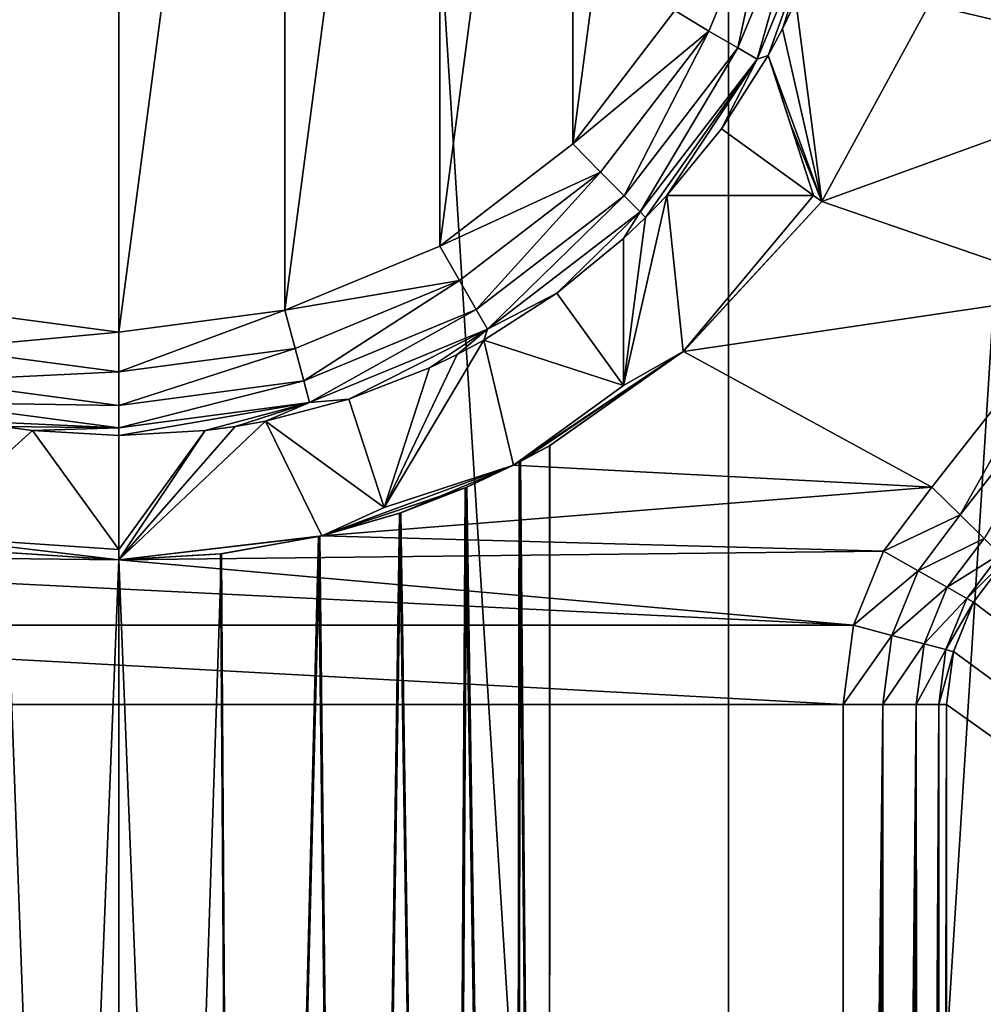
# Model space of a CAD drawing. Header units: millimetres. Extents: x -147 to 148, y -145 to 204.
# Tile 393 of 571: x 89.52 to 94.18, y -6.35 to -1.59. Entities that reach past the tile are written whole.
import ezdxf

# ---------------------------------------------------------------- set-up
doc = ezdxf.new("R2010")
doc.units = ezdxf.units.MM
doc.header["$LTSCALE"] = 26.699852
for name, color, linetype in [('1213', 7, 'CONTINUOUS'), ('1232', 7, 'CONTINUOUS'), ('1262', 7, 'CONTINUOUS'), ('1263', 7, 'CONTINUOUS'), ('1296', 7, 'CONTINUOUS'), ('1297', 7, 'CONTINUOUS'), ('1298', 7, 'CONTINUOUS'), ('1299', 7, 'CONTINUOUS'), ('1300', 7, 'CONTINUOUS'), ('1301', 7, 'CONTINUOUS'), ('1302', 7, 'CONTINUOUS'), ('1449', 7, 'CONTINUOUS'), ('1489', 7, 'CONTINUOUS'), ('1490', 7, 'CONTINUOUS'), ('1492', 7, 'CONTINUOUS'), ('1896', 7, 'CONTINUOUS'), ('743', 7, 'CONTINUOUS'), ('744', 7, 'CONTINUOUS'), ('745', 7, 'CONTINUOUS'), ('747', 7, 'CONTINUOUS'), ('749', 7, 'CONTINUOUS'), ('750', 7, 'CONTINUOUS'), ('754', 7, 'CONTINUOUS'), ('769', 7, 'CONTINUOUS'), ('904', 7, 'CONTINUOUS'), ('926', 7, 'CONTINUOUS'), ('927', 7, 'CONTINUOUS')]:
    doc.layers.add(name, color=color, linetype=linetype)

msp = doc.modelspace()

# ---------------------------------------------------------------- linework, layer by layer
at = {"layer": '1213', "color": 7, "linetype": 'CONTINUOUS', "true_color": 0xd8d8d8}
for points in [[(94.2857, -4.1991, 79.4), (94.2857, -4.1991, 89.9), (94.1306, -4.4049, 89.9), (94.2857, -4.1991, 79.4)], [(94.1306, -4.4049, 79.4), (94.2857, -4.1991, 79.4), (94.1306, -4.4049, 89.9), (94.1306, -4.4049, 79.4)], [(94.0331, -4.6437, 79.4), (94.1306, -4.4049, 79.4), (94.0332, -4.6434, 89.9), (94.0331, -4.6437, 79.4)], [(94.0332, -4.6434, 89.9), (94.1306, -4.4049, 79.4), (94.1306, -4.4049, 89.9), (94.0332, -4.6434, 89.9)], [(94, -4.899, 89.9), (94.0331, -4.6437, 79.4), (94.0332, -4.6434, 89.9), (94, -4.899, 89.9)], [(94, -4.899, 89.9), (94, -4.899, 79.4), (94.0331, -4.6437, 79.4), (94, -4.899, 89.9)]]:
    msp.add_3dface(points, dxfattribs=at)
at = {"layer": '1232', "color": 7, "linetype": 'CONTINUOUS', "true_color": 0xd8d8d8}
for points in [[(93.6959, -4.1578, 78.9), (93.9286, -3.8492, 78.9), (94.065, -3.9829, 78.9379), (93.6959, -4.1578, 78.9)], [(93.6959, -4.1578, 78.9), (94.065, -3.9829, 78.9379), (93.8622, -4.2524, 78.9381), (93.6959, -4.1578, 78.9)], [(94.065, -3.9829, 78.9379), (94.181, -4.0965, 79.0463), (93.8622, -4.2524, 78.9381), (94.065, -3.9829, 78.9379)], [(93.8622, -4.2524, 78.9381), (94.181, -4.0965, 79.0463), (94.0033, -4.3325, 79.0464), (93.8622, -4.2524, 78.9381)], [(94.181, -4.0965, 79.0463), (94.2585, -4.1725, 79.2087), (94.0033, -4.3325, 79.0464), (94.181, -4.0965, 79.0463)], [(93.5497, -4.5161, 78.9), (93.6959, -4.1578, 78.9), (93.8622, -4.2524, 78.9381), (93.5497, -4.5161, 78.9)], [(94.0033, -4.3325, 79.0464), (94.2585, -4.1725, 79.2087), (94.0975, -4.3861, 79.2087), (94.0033, -4.3325, 79.0464)], [(94.2585, -4.1725, 79.2087), (94.2857, -4.1991, 79.4), (94.0975, -4.3861, 79.2087), (94.2585, -4.1725, 79.2087)], [(94.2857, -4.1991, 79.4), (94.1306, -4.4049, 79.4), (94.0975, -4.3861, 79.2087), (94.2857, -4.1991, 79.4)], [(93.5497, -4.5161, 78.9), (93.8622, -4.2524, 78.9381), (93.7347, -4.5649, 78.9381), (93.5497, -4.5161, 78.9)], [(93.8622, -4.2524, 78.9381), (94.0033, -4.3325, 79.0464), (93.7347, -4.5649, 78.9381), (93.8622, -4.2524, 78.9381)], [(94.0033, -4.3325, 79.0464), (93.8915, -4.6063, 79.0464), (93.7347, -4.5649, 78.9381), (94.0033, -4.3325, 79.0464)], [(94.0033, -4.3325, 79.0464), (94.0975, -4.3861, 79.2087), (93.8915, -4.6063, 79.0464), (94.0033, -4.3325, 79.0464)], [(94.0975, -4.3861, 79.2087), (93.9963, -4.634, 79.2087), (93.8915, -4.6063, 79.0464), (94.0975, -4.3861, 79.2087)], [(94.0975, -4.3861, 79.2087), (94.1306, -4.4049, 79.4), (93.9963, -4.634, 79.2087), (94.0975, -4.3861, 79.2087)], [(94.1306, -4.4049, 79.4), (94.0331, -4.6437, 79.4), (93.9963, -4.634, 79.2087), (94.1306, -4.4049, 79.4)], [(93.5, -4.899, 78.9), (93.5497, -4.5161, 78.9), (93.7347, -4.5649, 78.9381), (93.5, -4.899, 78.9)], [(93.6913, -4.899, 78.9381), (93.5, -4.899, 78.9), (93.7347, -4.5649, 78.9381), (93.6913, -4.899, 78.9381)], [(93.8915, -4.6063, 79.0464), (93.6913, -4.899, 78.9381), (93.7347, -4.5649, 78.9381), (93.8915, -4.6063, 79.0464)], [(93.8536, -4.899, 79.0464), (93.6913, -4.899, 78.9381), (93.8915, -4.6063, 79.0464), (93.8536, -4.899, 79.0464)], [(93.9963, -4.634, 79.2087), (93.8536, -4.899, 79.0464), (93.8915, -4.6063, 79.0464), (93.9963, -4.634, 79.2087)], [(93.9619, -4.899, 79.2087), (93.8536, -4.899, 79.0464), (93.9963, -4.634, 79.2087), (93.9619, -4.899, 79.2087)], [(94.0331, -4.6437, 79.4), (93.9619, -4.899, 79.2087), (93.9963, -4.634, 79.2087), (94.0331, -4.6437, 79.4)], [(94.0331, -4.6437, 79.4), (94, -4.899, 79.4), (93.9619, -4.899, 79.2087), (94.0331, -4.6437, 79.4)]]:
    msp.add_3dface(points, dxfattribs=at)
at = {"layer": '1262', "color": 7, "linetype": 'CONTINUOUS', "true_color": 0xd8d8d8}
for points in [[(92.9117, -2.117, 90.9), (93.1381, -1.7642, 90.9), (93.3574, -2.4393, 90.9), (92.9117, -2.117, 90.9)], [(92.6476, -2.4393, 90.9), (92.9117, -2.117, 90.9), (93.3574, -2.4393, 90.9), (92.6476, -2.4393, 90.9)], [(92.117, -2.9117, 90.9), (92.4393, -2.6476, 90.9), (92.4393, -3.3574, 90.9), (92.117, -2.9117, 90.9)], [(91.7642, -3.1381, 90.9), (92.117, -2.9117, 90.9), (92.4393, -3.3574, 90.9), (91.7642, -3.1381, 90.9)], [(91.1117, -3.4241, 90.9), (91.5018, -3.2718, 90.9), (91.2824, -3.9469, 90.9), (91.1117, -3.4241, 90.9)], [(90.7082, -3.5297, 90.9), (91.1117, -3.4241, 90.9), (91.2824, -3.9469, 90.9), (90.7082, -3.5297, 90.9)], [(89.5828, -3.5757, 90.9), (90, -3.6, 90.9), (90, -4.15, 90.9), (89.5828, -3.5757, 90.9)], [(90, -3.6, 90.9), (90.4172, -3.5757, 90.9), (90, -4.15, 90.9), (90, -3.6, 90.9)]]:
    msp.add_3dface(points, dxfattribs=at)
at = {"layer": '1263', "color": 7, "linetype": 'CONTINUOUS', "true_color": 0xd8d8d8}
for points in [[(89.5828, -3.5757, 90.9), (90, -4.15, 90.9), (90, -4.15, 87.25), (89.5828, -3.5757, 90.9)], [(89.5828, -3.5757, 90.9), (90, -4.15, 87.25), (89.5828, -3.5757, 87.25), (89.5828, -3.5757, 90.9)]]:
    msp.add_3dface(points, dxfattribs=at)
at = {"layer": '1296', "color": 7, "linetype": 'CONTINUOUS', "true_color": 0xd8d8d8}
for points in [[(93.1381, -1.7642, 79.5), (93.2454, -2.0945, 79.2374), (93.3574, -2.4393, 87.25), (93.1381, -1.7642, 79.5)], [(93.1381, -1.7642, 90.9), (93.1381, -1.7642, 79.5), (93.3574, -2.4393, 90.9), (93.1381, -1.7642, 90.9)], [(93.3574, -2.4393, 90.9), (93.1381, -1.7642, 79.5), (93.3574, -2.4393, 87.25), (93.3574, -2.4393, 90.9)], [(93.2454, -2.0945, 79.2374), (93.3574, -2.4393, 78.95), (93.3574, -2.4393, 87.25), (93.2454, -2.0945, 79.2374)]]:
    msp.add_3dface(points, dxfattribs=at)
at = {"layer": '1297', "color": 7, "linetype": 'CONTINUOUS', "true_color": 0xd8d8d8}
for points in [[(92.6476, -2.4393, 90.9), (93.3574, -2.4393, 90.9), (93.3574, -2.4393, 87.25), (92.6476, -2.4393, 90.9)], [(92.6476, -2.4393, 90.9), (93.3574, -2.4393, 87.25), (92.6476, -2.4393, 87.25), (92.6476, -2.4393, 90.9)]]:
    msp.add_3dface(points, dxfattribs=at)
at = {"layer": '1298', "color": 7, "linetype": 'CONTINUOUS', "true_color": 0xd8d8d8}
for points in [[(92.4393, -3.3574, 90.9), (92.4393, -2.6476, 90.9), (92.4393, -2.6476, 87.25), (92.4393, -3.3574, 90.9)], [(92.4393, -3.3574, 90.9), (92.4393, -2.6476, 87.25), (92.4393, -3.3574, 87.25), (92.4393, -3.3574, 90.9)]]:
    msp.add_3dface(points, dxfattribs=at)
at = {"layer": '1299', "color": 7, "linetype": 'CONTINUOUS', "true_color": 0xd8d8d8}
for points in [[(91.7642, -3.1381, 90.9), (92.4393, -3.3574, 90.9), (92.4393, -3.3574, 87.25), (91.7642, -3.1381, 90.9)], [(91.7642, -3.1381, 90.9), (92.4393, -3.3574, 87.25), (91.7642, -3.1381, 87.25), (91.7642, -3.1381, 90.9)]]:
    msp.add_3dface(points, dxfattribs=at)
at = {"layer": '1300', "color": 7, "linetype": 'CONTINUOUS', "true_color": 0xd8d8d8}
for points in [[(91.2824, -3.9469, 90.9), (91.5018, -3.2718, 90.9), (91.5018, -3.2718, 87.25), (91.2824, -3.9469, 90.9)], [(91.2824, -3.9469, 90.9), (91.5018, -3.2718, 87.25), (91.2824, -3.9469, 87.25), (91.2824, -3.9469, 90.9)]]:
    msp.add_3dface(points, dxfattribs=at)
at = {"layer": '1301', "color": 7, "linetype": 'CONTINUOUS', "true_color": 0xd8d8d8}
for points in [[(90.7082, -3.5297, 90.9), (91.2824, -3.9469, 90.9), (91.2824, -3.9469, 87.25), (90.7082, -3.5297, 90.9)], [(90.7082, -3.5297, 90.9), (91.2824, -3.9469, 87.25), (90.7082, -3.5297, 87.25), (90.7082, -3.5297, 90.9)]]:
    msp.add_3dface(points, dxfattribs=at)
at = {"layer": '1302', "color": 7, "linetype": 'CONTINUOUS', "true_color": 0xd8d8d8}
for points in [[(90, -4.15, 90.9), (90.4172, -3.5757, 90.9), (90.4172, -3.5757, 87.25), (90, -4.15, 90.9)], [(90, -4.15, 90.9), (90.4172, -3.5757, 87.25), (90, -4.15, 87.25), (90, -4.15, 90.9)]]:
    msp.add_3dface(points, dxfattribs=at)
at = {"layer": '1449', "color": 7, "linetype": 'CONTINUOUS', "true_color": 0xd8d8d8}
for points in [[(94.2857, -4.1991, 89.9), (106.9061, -14.0777, 89.9), (94.1306, -4.4049, 89.9), (94.2857, -4.1991, 89.9)], [(106.9061, -14.0777, 89.9), (94.0332, -4.6434, 89.9), (94.1306, -4.4049, 89.9), (106.9061, -14.0777, 89.9)], [(106.9061, -14.0777, 89.9), (94, -4.899, 89.9), (94.0332, -4.6434, 89.9), (106.9061, -14.0777, 89.9)], [(106.9061, -14.0777, 89.9), (94, -6.8284, 89.9), (94, -4.899, 89.9), (106.9061, -14.0777, 89.9)]]:
    msp.add_3dface(points, dxfattribs=at)
at = {"layer": '1489', "color": 7, "linetype": 'CONTINUOUS', "true_color": 0xd8d8d8}
for points in [[(92.6476, -2.4393, 87.25), (92.4393, -3.3574, 87.25), (92.5455, -2.5456, 87.25), (92.6476, -2.4393, 87.25)], [(92.4393, -3.3574, 87.25), (92.6476, -2.4393, 87.25), (92.7277, -3.1937, 87.25), (92.4393, -3.3574, 87.25)], [(92.6476, -2.4393, 87.25), (93.3574, -2.4393, 87.25), (92.7277, -3.1937, 87.25), (92.6476, -2.4393, 87.25)], [(92.7277, -3.1937, 87.25), (93.3574, -2.4393, 87.25), (93.3979, -2.4687, 87.25), (92.7277, -3.1937, 87.25)], [(92.4393, -3.3574, 87.25), (92.4393, -2.6476, 87.25), (92.5455, -2.5456, 87.25), (92.4393, -3.3574, 87.25)], [(91.6345, -3.2076, 87.25), (91.7642, -3.1381, 87.25), (91.2824, -3.9469, 87.25), (91.6345, -3.2076, 87.25)], [(91.2824, -3.9469, 87.25), (91.7642, -3.1381, 87.25), (91.9068, -3.7422, 87.25), (91.2824, -3.9469, 87.25)], [(91.7642, -3.1381, 87.25), (92.4393, -3.3574, 87.25), (91.9068, -3.7422, 87.25), (91.7642, -3.1381, 87.25)], [(91.5018, -3.2718, 87.25), (91.6345, -3.2076, 87.25), (91.2824, -3.9469, 87.25), (91.5018, -3.2718, 87.25)], [(91.9068, -3.7422, 87.25), (92.4393, -3.3574, 87.25), (92.7277, -3.1937, 87.25), (91.9068, -3.7422, 87.25)], [(89.4372, -3.5557, 87.25), (89.5828, -3.5757, 87.25), (89.0195, -4.084, 87.25), (89.4372, -3.5557, 87.25)], [(90.5628, -3.5557, 87.25), (90.7082, -3.5297, 87.25), (90, -4.2, 87.25), (90.5628, -3.5557, 87.25)], [(90, -4.2, 87.25), (90.7082, -3.5297, 87.25), (90.9805, -4.084, 87.25), (90, -4.2, 87.25)], [(90.4172, -3.5757, 87.25), (90.5628, -3.5557, 87.25), (90, -4.2, 87.25), (90.4172, -3.5757, 87.25)], [(90.7082, -3.5297, 87.25), (91.2824, -3.9469, 87.25), (90.9805, -4.084, 87.25), (90.7082, -3.5297, 87.25)], [(89.5828, -3.5757, 87.25), (90, -4.15, 87.25), (89.0195, -4.084, 87.25), (89.5828, -3.5757, 87.25)], [(90, -4.15, 87.25), (90.4172, -3.5757, 87.25), (90, -4.2, 87.25), (90, -4.15, 87.25)], [(90.9805, -4.084, 87.25), (91.2824, -3.9469, 87.25), (91.9068, -3.7422, 87.25), (90.9805, -4.084, 87.25)], [(89.0195, -4.084, 87.25), (90, -4.15, 87.25), (90, -4.2, 87.25), (89.0195, -4.084, 87.25)]]:
    msp.add_3dface(points, dxfattribs=at)
at = {"layer": '1490', "color": 7, "linetype": 'CONTINUOUS', "true_color": 0xd8d8d8}
for points in [[(92.7281, -3.1933, 78.9), (92.7277, -3.1937, 87.25), (93.3979, -2.4687, 87.25), (92.7281, -3.1933, 78.9)], [(93.3979, -2.4687, 78.9), (92.7281, -3.1933, 78.9), (93.3979, -2.4687, 87.25), (93.3979, -2.4687, 78.9)], [(91.9406, -3.7252, 84.7026), (91.9068, -3.7422, 87.25), (92.7277, -3.1937, 87.25), (91.9406, -3.7252, 84.7026)], [(92.7281, -3.1933, 78.9), (91.9073, -3.7419, 78.9), (92.7277, -3.1937, 87.25), (92.7281, -3.1933, 78.9)], [(91.9073, -3.7419, 78.9), (92.0805, -3.6488, 83.6147), (92.7277, -3.1937, 87.25), (91.9073, -3.7419, 78.9)], [(92.0827, -3.6476, 84.1689), (91.9406, -3.7252, 84.7026), (92.7277, -3.1937, 87.25), (92.0827, -3.6476, 84.1689)], [(92.0805, -3.6488, 83.6147), (92.0827, -3.6476, 84.1689), (92.7277, -3.1937, 87.25), (92.0805, -3.6488, 83.6147)], [(91.9073, -3.7419, 78.9), (91.9345, -3.7284, 83.0828), (92.0805, -3.6488, 83.6147), (91.9073, -3.7419, 78.9)], [(91.3626, -3.9727, 85.4979), (90.9805, -4.084, 87.25), (91.9068, -3.7422, 87.25), (91.3626, -3.9727, 85.4979)], [(91.9073, -3.7419, 78.9), (90.9808, -4.0837, 78.9), (91.6744, -3.8516, 82.6326), (91.9073, -3.7419, 78.9)], [(91.6822, -3.8482, 85.1571), (91.3626, -3.9727, 85.4979), (91.9068, -3.7422, 87.25), (91.6822, -3.8482, 85.1571)], [(91.9073, -3.7419, 78.9), (91.6744, -3.8516, 82.6326), (91.9345, -3.7284, 83.0828), (91.9073, -3.7419, 78.9)], [(91.9406, -3.7252, 84.7026), (91.6822, -3.8482, 85.1571), (91.9068, -3.7422, 87.25), (91.9406, -3.7252, 84.7026)], [(90.9808, -4.0837, 78.9), (91.3557, -3.9751, 82.2962), (91.6744, -3.8516, 82.6326), (90.9808, -4.0837, 78.9)], [(90.9808, -4.0837, 78.9), (90.9654, -4.0875, 82.0351), (91.3557, -3.9751, 82.2962), (90.9808, -4.0837, 78.9)], [(91.3626, -3.9727, 85.4979), (90.9716, -4.086, 85.7617), (90.9805, -4.084, 87.25), (91.3626, -3.9727, 85.4979)], [(90, -4.1998, 78.9), (89.0192, -4.0837, 78.9), (90, -4.2, 81.8), (90, -4.1998, 78.9)], [(90, -4.2, 81.8), (89.0192, -4.0837, 78.9), (89.4554, -4.1643, 81.8719), (90, -4.2, 81.8)], [(89.4593, -4.1648, 85.9292), (89.0195, -4.084, 87.25), (90, -4.2, 87.25), (89.4593, -4.1648, 85.9292)], [(90.9808, -4.0837, 78.9), (90, -4.1998, 78.9), (90.9654, -4.0875, 82.0351), (90.9808, -4.0837, 78.9)], [(90.4956, -4.1706, 85.9407), (90, -4.2, 86), (90.9805, -4.084, 87.25), (90.4956, -4.1706, 85.9407)], [(90, -4.2, 86), (90, -4.2, 87.25), (90.9805, -4.084, 87.25), (90, -4.2, 86)], [(90, -4.1998, 78.9), (90.4919, -4.171, 81.8584), (90.9654, -4.0875, 82.0351), (90, -4.1998, 78.9)], [(90.9716, -4.086, 85.7617), (90.4956, -4.1706, 85.9407), (90.9805, -4.084, 87.25), (90.9716, -4.086, 85.7617)], [(90, -4.2, 86), (89.4593, -4.1648, 85.9292), (90, -4.2, 87.25), (90, -4.2, 86)], [(90, -4.1998, 78.9), (90, -4.2, 81.8), (90.4919, -4.171, 81.8584), (90, -4.1998, 78.9)]]:
    msp.add_3dface(points, dxfattribs=at)
at = {"layer": '1492', "color": 7, "linetype": 'CONTINUOUS', "true_color": 0xd8d8d8}
for points in [[(93.3574, -2.4393, 78.95), (93.3979, -2.4687, 78.9), (93.3979, -2.4687, 87.25), (93.3574, -2.4393, 78.95)], [(93.3574, -2.4393, 87.25), (93.3574, -2.4393, 78.95), (93.3979, -2.4687, 87.25), (93.3574, -2.4393, 87.25)]]:
    msp.add_3dface(points, dxfattribs=at)
at = {"layer": '1896', "color": 7, "linetype": 'CONTINUOUS', "true_color": 0xd8d8d8}
for points in [[(20.7086, -1.3008, 26.9), (20.5856, -2.6023, 26.9), (145.5, -45.5, 26.9), (20.7086, -1.3008, 26.9)], [(81.4515, -22.5327, 26.9), (20.7086, -1.3008, 26.9), (145.5, -45.5, 26.9), (81.4515, -22.5327, 26.9)], [(20.5856, -2.6023, 26.9), (20.3823, -3.8891, 26.9), (145.5, -45.5, 26.9), (20.5856, -2.6023, 26.9)], [(20.3823, -3.8891, 26.9), (20.0982, -5.1579, 26.9), (145.5, -45.5, 26.9), (20.3823, -3.8891, 26.9)], [(20.0982, -5.1579, 26.9), (19.7334, -6.4131, 26.9), (145.5, -45.5, 26.9), (20.0982, -5.1579, 26.9)]]:
    msp.add_3dface(points, dxfattribs=at)
at = {"layer": '743', "color": 7, "linetype": 'CONTINUOUS', "true_color": 0xd8d8d8}
for points in [[(90, -23.5, 93.4), (90, 23.5, 93.4), (87.0535, 23.3145, 93.4), (90, -23.5, 93.4)], [(92.9464, 23.3145, 93.4), (90, 23.5, 93.4), (92.9465, -23.3145, 93.4), (92.9464, 23.3145, 93.4)], [(92.9465, -23.3145, 93.4), (90, 23.5, 93.4), (90, -23.5, 93.4), (92.9465, -23.3145, 93.4)], [(87.0536, -23.3145, 93.4), (90, -23.5, 93.4), (87.0535, 23.3145, 93.4), (87.0536, -23.3145, 93.4)], [(95.8451, 22.7613, 93.4), (92.9464, 23.3145, 93.4), (92.9465, -23.3145, 93.4), (95.8451, 22.7613, 93.4)], [(95.8452, -22.7613, 93.4), (95.8451, 22.7613, 93.4), (92.9465, -23.3145, 93.4), (95.8452, -22.7613, 93.4)]]:
    msp.add_3dface(points, dxfattribs=at)
at = {"layer": '744', "color": 7, "linetype": 'CONTINUOUS', "true_color": 0xd8d8d8}
for points in [[(90, -3.1, 91.4), (89.1973, -2.9942, 91.4), (90, 3.1, 91.4), (90, -3.1, 91.4)], [(90, 3.1, 91.4), (89.1973, -2.9942, 91.4), (89.1973, 2.9942, 91.4), (90, 3.1, 91.4)], [(90.8027, 2.9942, 91.4), (90, -3.1, 91.4), (90, 3.1, 91.4), (90.8027, 2.9942, 91.4)], [(90.8027, -2.9942, 91.4), (90, -3.1, 91.4), (90.8027, 2.9942, 91.4), (90.8027, -2.9942, 91.4)], [(91.5511, 2.6839, 91.4), (90.8027, -2.9942, 91.4), (90.8027, 2.9942, 91.4), (91.5511, 2.6839, 91.4)], [(91.5511, -2.6839, 91.4), (90.8027, -2.9942, 91.4), (91.5511, 2.6839, 91.4), (91.5511, -2.6839, 91.4)], [(92.1938, 2.1899, 91.4), (91.5511, -2.6839, 91.4), (91.5511, 2.6839, 91.4), (92.1938, 2.1899, 91.4)], [(92.1938, -2.1899, 91.4), (91.5511, -2.6839, 91.4), (92.1938, 2.1899, 91.4), (92.1938, -2.1899, 91.4)], [(92.6865, 1.5466, 91.4), (92.1938, -2.1899, 91.4), (92.1938, 2.1899, 91.4), (92.6865, 1.5466, 91.4)], [(92.6865, -1.5466, 91.4), (92.1938, -2.1899, 91.4), (92.6865, 1.5466, 91.4), (92.6865, -1.5466, 91.4)]]:
    msp.add_3dface(points, dxfattribs=at)
at = {"layer": '745', "color": 7, "linetype": 'CONTINUOUS', "true_color": 0xd8d8d8}
for points in [[(95.1907, -1.818, 78.9), (93.9161, -1.5178, 78.9), (95.4622, -0.6423, 78.9), (95.1907, -1.818, 78.9)], [(93.3979, -2.4687, 78.9), (93.9161, -1.5178, 78.9), (95.1907, -1.818, 78.9), (93.3979, -2.4687, 78.9)], [(94.6689, -2.9068, 78.9), (93.3979, -2.4687, 78.9), (95.1907, -1.818, 78.9), (94.6689, -2.9068, 78.9)], [(92.7281, -3.1933, 78.9), (93.3979, -2.4687, 78.9), (94.6689, -2.9068, 78.9), (92.7281, -3.1933, 78.9)], [(93.9286, -3.8492, 78.9), (92.7281, -3.1933, 78.9), (94.6689, -2.9068, 78.9), (93.9286, -3.8492, 78.9)], [(91.9073, -3.7419, 78.9), (92.7281, -3.1933, 78.9), (93.9286, -3.8492, 78.9), (91.9073, -3.7419, 78.9)], [(90.9808, -4.0837, 78.9), (91.9073, -3.7419, 78.9), (93.9286, -3.8492, 78.9), (90.9808, -4.0837, 78.9)], [(93.6959, -4.1578, 78.9), (90.9808, -4.0837, 78.9), (93.9286, -3.8492, 78.9), (93.6959, -4.1578, 78.9)], [(89.0192, -4.0837, 78.9), (90, -4.1998, 78.9), (86.3041, -4.1578, 78.9), (89.0192, -4.0837, 78.9)], [(90, -4.1998, 78.9), (90.9808, -4.0837, 78.9), (93.6959, -4.1578, 78.9), (90, -4.1998, 78.9)], [(86.3041, -4.1578, 78.9), (90, -4.1998, 78.9), (93.5497, -4.5161, 78.9), (86.3041, -4.1578, 78.9)], [(86.4503, -4.5161, 78.9), (86.3041, -4.1578, 78.9), (93.5497, -4.5161, 78.9), (86.4503, -4.5161, 78.9)], [(93.5497, -4.5161, 78.9), (90, -4.1998, 78.9), (93.6959, -4.1578, 78.9), (93.5497, -4.5161, 78.9)], [(86.5, -4.899, 78.9), (86.4503, -4.5161, 78.9), (93.5, -4.899, 78.9), (86.5, -4.899, 78.9)], [(93.5, -4.899, 78.9), (86.4503, -4.5161, 78.9), (93.5497, -4.5161, 78.9), (93.5, -4.899, 78.9)], [(86.5, -21.2132, 78.9), (86.5, -4.899, 78.9), (93.5, -21.2132, 78.9), (86.5, -21.2132, 78.9)], [(93.5, -21.2132, 78.9), (86.5, -4.899, 78.9), (93.5, -4.899, 78.9), (93.5, -21.2132, 78.9)]]:
    msp.add_3dface(points, dxfattribs=at)
at = {"layer": '747', "color": 7, "linetype": 'CONTINUOUS', "true_color": 0xd8d8d8}
for points in [[(93.2718, -1.5018, 79.5), (93.2076, -1.6344, 79.5), (93.2718, -1.5018, 90.9), (93.2718, -1.5018, 79.5)], [(93.2076, -1.6344, 79.5), (93.2076, -1.6344, 90.9), (93.2718, -1.5018, 90.9), (93.2076, -1.6344, 79.5)], [(93.2076, -1.6344, 79.5), (93.1381, -1.7642, 79.5), (93.2076, -1.6344, 90.9), (93.2076, -1.6344, 79.5)], [(93.1381, -1.7642, 79.5), (93.1381, -1.7642, 90.9), (93.2076, -1.6344, 90.9), (93.1381, -1.7642, 79.5)], [(92.5456, -2.5456, 90.9), (92.6476, -2.4393, 90.9), (92.5455, -2.5456, 87.25), (92.5456, -2.5456, 90.9)], [(92.6476, -2.4393, 90.9), (92.6476, -2.4393, 87.25), (92.5455, -2.5456, 87.25), (92.6476, -2.4393, 90.9)], [(92.4393, -2.6476, 90.9), (92.5456, -2.5456, 90.9), (92.4393, -2.6476, 87.25), (92.4393, -2.6476, 90.9)], [(92.4393, -2.6476, 87.25), (92.5456, -2.5456, 90.9), (92.5455, -2.5456, 87.25), (92.4393, -2.6476, 87.25)], [(91.6344, -3.2076, 90.9), (91.7642, -3.1381, 90.9), (91.6345, -3.2076, 87.25), (91.6344, -3.2076, 90.9)], [(91.7642, -3.1381, 90.9), (91.7642, -3.1381, 87.25), (91.6345, -3.2076, 87.25), (91.7642, -3.1381, 90.9)], [(91.5018, -3.2718, 90.9), (91.6344, -3.2076, 90.9), (91.5018, -3.2718, 87.25), (91.5018, -3.2718, 90.9)], [(91.6344, -3.2076, 90.9), (91.6345, -3.2076, 87.25), (91.5018, -3.2718, 87.25), (91.6344, -3.2076, 90.9)], [(89.4368, -3.5557, 90.9), (89.5828, -3.5757, 90.9), (89.4372, -3.5557, 87.25), (89.4368, -3.5557, 90.9)], [(89.5828, -3.5757, 90.9), (89.5828, -3.5757, 87.25), (89.4372, -3.5557, 87.25), (89.5828, -3.5757, 90.9)], [(90.4172, -3.5757, 90.9), (90.5632, -3.5557, 90.9), (90.4172, -3.5757, 87.25), (90.4172, -3.5757, 90.9)], [(90.5632, -3.5557, 90.9), (90.5628, -3.5557, 87.25), (90.4172, -3.5757, 87.25), (90.5632, -3.5557, 90.9)], [(90.5632, -3.5557, 90.9), (90.7082, -3.5297, 90.9), (90.5628, -3.5557, 87.25), (90.5632, -3.5557, 90.9)], [(90.7082, -3.5297, 90.9), (90.7082, -3.5297, 87.25), (90.5628, -3.5557, 87.25), (90.7082, -3.5297, 90.9)]]:
    msp.add_3dface(points, dxfattribs=at)
at = {"layer": '749', "color": 7, "linetype": 'CONTINUOUS', "true_color": 0xd8d8d8}
for points in [[(93.2718, -1.5018, 79.5), (93.3979, -2.4687, 78.9), (93.2076, -1.6344, 79.5), (93.2718, -1.5018, 79.5)], [(93.9161, -1.5178, 78.9), (93.3979, -2.4687, 78.9), (93.2718, -1.5018, 79.5), (93.9161, -1.5178, 78.9)], [(93.2076, -1.6344, 79.5), (93.3979, -2.4687, 78.9), (93.1381, -1.7642, 79.5), (93.2076, -1.6344, 79.5)], [(93.1381, -1.7642, 79.5), (93.3979, -2.4687, 78.9), (93.2454, -2.0945, 79.2374), (93.1381, -1.7642, 79.5)], [(93.2454, -2.0945, 79.2374), (93.3979, -2.4687, 78.9), (93.3574, -2.4393, 78.95), (93.2454, -2.0945, 79.2374)]]:
    msp.add_3dface(points, dxfattribs=at)
at = {"layer": '750', "color": 7, "linetype": 'CONTINUOUS', "true_color": 0xd8d8d8}
for points in [[(89.4084, -19, 81.8851), (90, -19, 81.8), (89.4554, -4.1643, 81.8719), (89.4084, -19, 81.8851)], [(90, -4.2, 86), (89.4084, -19, 85.9149), (89.4593, -4.1648, 85.9292), (90, -4.2, 86)], [(90, -19, 81.8), (90, -4.2, 81.8), (89.4554, -4.1643, 81.8719), (90, -19, 81.8)], [(90, -19, 86), (89.4084, -19, 85.9149), (90, -4.2, 86), (90, -19, 86)]]:
    msp.add_3dface(points, dxfattribs=at)
at = {"layer": '754', "color": 7, "linetype": 'CONTINUOUS', "true_color": 0xd8d8d8}
for points in [[(91.9345, -3.7284, 83.0828), (92.0786, -19, 83.6011), (92.0805, -3.6488, 83.6147), (91.9345, -3.7284, 83.0828)], [(92.0827, -3.6476, 84.1689), (92.0786, -19, 84.1989), (91.9406, -3.7252, 84.7026), (92.0827, -3.6476, 84.1689)], [(92.0805, -3.6488, 83.6147), (92.0786, -19, 84.1989), (92.0827, -3.6476, 84.1689), (92.0805, -3.6488, 83.6147)], [(92.0786, -19, 83.6011), (92.0786, -19, 84.1989), (92.0805, -3.6488, 83.6147), (92.0786, -19, 83.6011)], [(91.6744, -3.8516, 82.6326), (91.9102, -19, 83.0276), (91.9345, -3.7284, 83.0828), (91.6744, -3.8516, 82.6326)], [(91.9406, -3.7252, 84.7026), (91.9102, -19, 84.7724), (91.6822, -3.8482, 85.1571), (91.9406, -3.7252, 84.7026)], [(92.0786, -19, 84.1989), (91.9102, -19, 84.7724), (91.9406, -3.7252, 84.7026), (92.0786, -19, 84.1989)], [(91.9102, -19, 83.0276), (92.0786, -19, 83.6011), (91.9345, -3.7284, 83.0828), (91.9102, -19, 83.0276)], [(91.3557, -3.9751, 82.2962), (91.5871, -19, 82.5248), (91.6744, -3.8516, 82.6326), (91.3557, -3.9751, 82.2962)], [(91.6822, -3.8482, 85.1571), (91.5871, -19, 85.2752), (91.3626, -3.9727, 85.4979), (91.6822, -3.8482, 85.1571)], [(91.9102, -19, 84.7724), (91.5871, -19, 85.2752), (91.6822, -3.8482, 85.1571), (91.9102, -19, 84.7724)], [(91.5871, -19, 82.5248), (91.9102, -19, 83.0276), (91.6744, -3.8516, 82.6326), (91.5871, -19, 82.5248)], [(90.9654, -4.0875, 82.0351), (91.1353, -19, 82.1334), (91.3557, -3.9751, 82.2962), (90.9654, -4.0875, 82.0351)], [(91.3626, -3.9727, 85.4979), (91.1353, -19, 85.6666), (90.9716, -4.086, 85.7617), (91.3626, -3.9727, 85.4979)], [(91.5871, -19, 85.2752), (91.1353, -19, 85.6666), (91.3626, -3.9727, 85.4979), (91.5871, -19, 85.2752)], [(91.1353, -19, 82.1334), (91.5871, -19, 82.5248), (91.3557, -3.9751, 82.2962), (91.1353, -19, 82.1334)], [(90.4919, -4.171, 81.8584), (90.5916, -19, 81.8851), (90.9654, -4.0875, 82.0351), (90.4919, -4.171, 81.8584)], [(90.9716, -4.086, 85.7617), (90.5916, -19, 85.9149), (90.4956, -4.1706, 85.9407), (90.9716, -4.086, 85.7617)], [(91.1353, -19, 85.6666), (90.5916, -19, 85.9149), (90.9716, -4.086, 85.7617), (91.1353, -19, 85.6666)], [(90.5916, -19, 81.8851), (91.1353, -19, 82.1334), (90.9654, -4.0875, 82.0351), (90.5916, -19, 81.8851)], [(90, -19, 86), (90, -4.2, 86), (90.4956, -4.1706, 85.9407), (90, -19, 86)], [(90.5916, -19, 85.9149), (90, -19, 86), (90.4956, -4.1706, 85.9407), (90.5916, -19, 85.9149)], [(90, -4.2, 81.8), (90.5916, -19, 81.8851), (90.4919, -4.171, 81.8584), (90, -4.2, 81.8)], [(90, -4.2, 81.8), (90, -19, 81.8), (90.5916, -19, 81.8851), (90, -4.2, 81.8)]]:
    msp.add_3dface(points, dxfattribs=at)
at = {"layer": '769', "color": 7, "linetype": 'CONTINUOUS', "true_color": 0xd8d8d8}
for points in [[(94, -6.8284, 89.9), (94, -7.0641, 90.4), (94, -4.899, 79.4), (94, -6.8284, 89.9)], [(94, -4.899, 79.4), (94, -7.0641, 90.4), (94, -20.3961, 90.4), (94, -4.899, 79.4)], [(94, -4.899, 89.9), (94, -6.8284, 89.9), (94, -4.899, 79.4), (94, -4.899, 89.9)], [(94, -20.3961, 79.4), (94, -4.899, 79.4), (94, -20.3961, 90.4), (94, -20.3961, 79.4)]]:
    msp.add_3dface(points, dxfattribs=at)
at = {"layer": '904', "color": 7, "linetype": 'CONTINUOUS', "true_color": 0xd8d8d8}
for points in [[(92.8504, -1.6457, 91.3619), (92.6865, -1.5466, 91.4), (93.1792, -0.8519, 91.3619), (92.8504, -1.6457, 91.3619)], [(92.8504, -1.6457, 91.3619), (93.1792, -0.8519, 91.3619), (92.991, -1.7268, 91.2534), (92.8504, -1.6457, 91.3619)], [(92.991, -1.7268, 91.2534), (93.1792, -0.8519, 91.3619), (93.336, -0.8939, 91.2534), (92.991, -1.7268, 91.2534)], [(93.0849, -1.781, 91.091), (92.991, -1.7268, 91.2534), (93.336, -0.8939, 91.2534), (93.0849, -1.781, 91.091)], [(93.4407, -0.9219, 91.091), (93.0849, -1.781, 91.091), (93.336, -0.8939, 91.2534), (93.4407, -0.9219, 91.091)], [(93.0849, -1.781, 91.091), (93.4407, -0.9219, 91.091), (93.1381, -1.7642, 90.9), (93.0849, -1.781, 91.091)], [(93.1381, -1.7642, 90.9), (93.4407, -0.9219, 91.091), (93.2076, -1.6344, 90.9), (93.1381, -1.7642, 90.9)], [(93.2076, -1.6344, 90.9), (93.4407, -0.9219, 91.091), (93.2718, -1.5018, 90.9), (93.2076, -1.6344, 90.9)], [(92.1938, -2.1899, 91.4), (92.6865, -1.5466, 91.4), (92.8504, -1.6457, 91.3619), (92.1938, -2.1899, 91.4)], [(92.3273, -2.3273, 91.3619), (92.1938, -2.1899, 91.4), (92.8504, -1.6457, 91.3619), (92.3273, -2.3273, 91.3619)], [(92.3273, -2.3273, 91.3619), (92.8504, -1.6457, 91.3619), (92.4421, -2.4421, 91.2534), (92.3273, -2.3273, 91.3619)], [(92.4421, -2.4421, 91.2534), (92.8504, -1.6457, 91.3619), (92.991, -1.7268, 91.2534), (92.4421, -2.4421, 91.2534)], [(92.5188, -2.5188, 91.091), (92.4421, -2.4421, 91.2534), (92.991, -1.7268, 91.2534), (92.5188, -2.5188, 91.091)], [(93.0849, -1.781, 91.091), (92.5188, -2.5188, 91.091), (92.991, -1.7268, 91.2534), (93.0849, -1.781, 91.091)], [(92.5188, -2.5188, 91.091), (93.0849, -1.781, 91.091), (92.5456, -2.5456, 90.9), (92.5188, -2.5188, 91.091)], [(92.5456, -2.5456, 90.9), (93.0849, -1.781, 91.091), (92.6476, -2.4393, 90.9), (92.5456, -2.5456, 90.9)], [(92.6476, -2.4393, 90.9), (93.0849, -1.781, 91.091), (92.9117, -2.117, 90.9), (92.6476, -2.4393, 90.9)], [(92.9117, -2.117, 90.9), (93.0849, -1.781, 91.091), (93.1381, -1.7642, 90.9), (92.9117, -2.117, 90.9)], [(91.5511, -2.6839, 91.4), (92.1938, -2.1899, 91.4), (92.3273, -2.3273, 91.3619), (91.5511, -2.6839, 91.4)], [(91.6457, -2.8504, 91.3619), (91.5511, -2.6839, 91.4), (92.3273, -2.3273, 91.3619), (91.6457, -2.8504, 91.3619)], [(91.6457, -2.8504, 91.3619), (92.3273, -2.3273, 91.3619), (91.7268, -2.991, 91.2534), (91.6457, -2.8504, 91.3619)], [(91.7268, -2.991, 91.2534), (92.3273, -2.3273, 91.3619), (92.4421, -2.4421, 91.2534), (91.7268, -2.991, 91.2534)], [(91.781, -3.0849, 91.091), (91.7268, -2.991, 91.2534), (92.4421, -2.4421, 91.2534), (91.781, -3.0849, 91.091)], [(92.5188, -2.5188, 91.091), (91.781, -3.0849, 91.091), (92.4421, -2.4421, 91.2534), (92.5188, -2.5188, 91.091)], [(91.781, -3.0849, 91.091), (92.5188, -2.5188, 91.091), (92.117, -2.9117, 90.9), (91.781, -3.0849, 91.091)], [(92.117, -2.9117, 90.9), (92.5188, -2.5188, 91.091), (92.4393, -2.6476, 90.9), (92.117, -2.9117, 90.9)], [(92.4393, -2.6476, 90.9), (92.5188, -2.5188, 91.091), (92.5456, -2.5456, 90.9), (92.4393, -2.6476, 90.9)], [(90.8027, -2.9942, 91.4), (91.5511, -2.6839, 91.4), (91.6457, -2.8504, 91.3619), (90.8027, -2.9942, 91.4)], [(90.8519, -3.1792, 91.3619), (90.8027, -2.9942, 91.4), (91.6457, -2.8504, 91.3619), (90.8519, -3.1792, 91.3619)], [(90.8519, -3.1792, 91.3619), (91.6457, -2.8504, 91.3619), (90.8939, -3.336, 91.2534), (90.8519, -3.1792, 91.3619)], [(90.8939, -3.336, 91.2534), (91.6457, -2.8504, 91.3619), (91.7268, -2.991, 91.2534), (90.8939, -3.336, 91.2534)], [(91.7642, -3.1381, 90.9), (91.781, -3.0849, 91.091), (92.117, -2.9117, 90.9), (91.7642, -3.1381, 90.9)], [(89.1973, -2.9942, 91.4), (90, -3.1, 91.4), (89.1481, -3.1792, 91.3619), (89.1973, -2.9942, 91.4)], [(90, -3.1, 91.4), (90.8027, -2.9942, 91.4), (90, -3.2913, 91.3619), (90, -3.1, 91.4)], [(90, -3.2913, 91.3619), (90.8027, -2.9942, 91.4), (90.8519, -3.1792, 91.3619), (90, -3.2913, 91.3619)], [(90.9219, -3.4407, 91.091), (90.8939, -3.336, 91.2534), (91.7268, -2.991, 91.2534), (90.9219, -3.4407, 91.091)], [(91.781, -3.0849, 91.091), (90.9219, -3.4407, 91.091), (91.7268, -2.991, 91.2534), (91.781, -3.0849, 91.091)], [(90.9219, -3.4407, 91.091), (91.781, -3.0849, 91.091), (91.1117, -3.4241, 90.9), (90.9219, -3.4407, 91.091)], [(91.1117, -3.4241, 90.9), (91.781, -3.0849, 91.091), (91.5018, -3.2718, 90.9), (91.1117, -3.4241, 90.9)], [(91.5018, -3.2718, 90.9), (91.781, -3.0849, 91.091), (91.6344, -3.2076, 90.9), (91.5018, -3.2718, 90.9)], [(91.6344, -3.2076, 90.9), (91.781, -3.0849, 91.091), (91.7642, -3.1381, 90.9), (91.6344, -3.2076, 90.9)], [(89.1481, -3.1792, 91.3619), (90, -3.1, 91.4), (90, -3.2913, 91.3619), (89.1481, -3.1792, 91.3619)], [(89.1481, -3.1792, 91.3619), (90, -3.2913, 91.3619), (89.1061, -3.336, 91.2534), (89.1481, -3.1792, 91.3619)], [(90, -3.2913, 91.3619), (90.8519, -3.1792, 91.3619), (90, -3.4537, 91.2534), (90, -3.2913, 91.3619)], [(90, -3.4537, 91.2534), (90.8519, -3.1792, 91.3619), (90.8939, -3.336, 91.2534), (90, -3.4537, 91.2534)], [(89.1061, -3.336, 91.2534), (90, -3.2913, 91.3619), (90, -3.4537, 91.2534), (89.1061, -3.336, 91.2534)], [(89.0781, -3.4407, 91.091), (89.1061, -3.336, 91.2534), (90, -3.4537, 91.2534), (89.0781, -3.4407, 91.091)], [(90.9219, -3.4407, 91.091), (90, -3.5621, 91.091), (90.8939, -3.336, 91.2534), (90.9219, -3.4407, 91.091)], [(90, -3.5621, 91.091), (90, -3.4537, 91.2534), (90.8939, -3.336, 91.2534), (90, -3.5621, 91.091)], [(90.7082, -3.5297, 90.9), (90.9219, -3.4407, 91.091), (91.1117, -3.4241, 90.9), (90.7082, -3.5297, 90.9)], [(89.0781, -3.4407, 91.091), (90, -3.5621, 91.091), (89.2918, -3.5297, 90.9), (89.0781, -3.4407, 91.091)], [(90, -3.5621, 91.091), (89.0781, -3.4407, 91.091), (90, -3.4537, 91.2534), (90, -3.5621, 91.091)], [(90, -3.5621, 91.091), (90.9219, -3.4407, 91.091), (90, -3.6, 90.9), (90, -3.5621, 91.091)], [(90, -3.6, 90.9), (90.9219, -3.4407, 91.091), (90.4172, -3.5757, 90.9), (90, -3.6, 90.9)], [(90.4172, -3.5757, 90.9), (90.9219, -3.4407, 91.091), (90.5632, -3.5557, 90.9), (90.4172, -3.5757, 90.9)], [(90.5632, -3.5557, 90.9), (90.9219, -3.4407, 91.091), (90.7082, -3.5297, 90.9), (90.5632, -3.5557, 90.9)], [(89.2918, -3.5297, 90.9), (90, -3.5621, 91.091), (89.4368, -3.5557, 90.9), (89.2918, -3.5297, 90.9)], [(89.4368, -3.5557, 90.9), (90, -3.5621, 91.091), (89.5828, -3.5757, 90.9), (89.4368, -3.5557, 90.9)], [(89.5828, -3.5757, 90.9), (90, -3.5621, 91.091), (90, -3.6, 90.9), (89.5828, -3.5757, 90.9)]]:
    msp.add_3dface(points, dxfattribs=at)
at = {"layer": '926', "color": 7, "linetype": 'CONTINUOUS', "true_color": 0xd8d8d8}
for points in [[(93.9286, -3.8492, 78.9), (94.6689, -2.9068, 78.9), (94.065, -3.9829, 78.9379), (93.9286, -3.8492, 78.9)], [(94.6689, -2.9068, 78.9), (94.8343, -3.0027, 78.9379), (94.065, -3.9829, 78.9379), (94.6689, -2.9068, 78.9)], [(94.8343, -3.0027, 78.9379), (94.181, -4.0965, 79.0463), (94.065, -3.9829, 78.9379), (94.8343, -3.0027, 78.9379)]]:
    msp.add_3dface(points, dxfattribs=at)
at = {"layer": '927', "color": 7, "linetype": 'CONTINUOUS', "true_color": 0xd8d8d8}
for points in [[(93.5, -21.2132, 78.9), (93.5, -4.899, 78.9), (93.6913, -4.899, 78.9381), (93.5, -21.2132, 78.9)], [(93.5, -21.2132, 78.9), (93.6913, -4.899, 78.9381), (93.5878, -21.1702, 78.9078), (93.5, -21.2132, 78.9)], [(93.5878, -21.1702, 78.9078), (93.6913, -4.899, 78.9381), (93.6383, -21.1333, 78.9195), (93.5878, -21.1702, 78.9078)], [(93.6383, -21.1333, 78.9195), (93.6913, -4.899, 78.9381), (93.6923, -21.0832, 78.9385), (93.6383, -21.1333, 78.9195)], [(93.6913, -4.899, 78.9381), (93.8536, -4.899, 79.0464), (93.6923, -21.0832, 78.9385), (93.6913, -4.899, 78.9381)], [(93.6923, -21.0832, 78.9385), (93.8536, -4.899, 79.0464), (93.7488, -21.0177, 78.9663), (93.6923, -21.0832, 78.9385)], [(93.7488, -21.0177, 78.9663), (93.8536, -4.899, 79.0464), (93.8055, -20.9353, 79.0042), (93.7488, -21.0177, 78.9663)], [(93.8055, -20.9353, 79.0042), (93.8536, -4.899, 79.0464), (93.8398, -20.8751, 79.0332), (93.8055, -20.9353, 79.0042)], [(93.8398, -20.8751, 79.0332), (93.8536, -4.899, 79.0464), (93.8694, -20.815, 79.063), (93.8398, -20.8751, 79.0332)], [(93.8536, -4.899, 79.0464), (93.9619, -4.899, 79.2087), (93.8694, -20.815, 79.063), (93.8536, -4.899, 79.0464)], [(93.8694, -20.815, 79.063), (93.9619, -4.899, 79.2087), (93.8944, -20.7569, 79.0927), (93.8694, -20.815, 79.063)], [(93.8944, -20.7569, 79.0927), (93.9619, -4.899, 79.2087), (93.9245, -20.6762, 79.1358), (93.8944, -20.7569, 79.0927)], [(93.9245, -20.6762, 79.1358), (93.9619, -4.899, 79.2087), (93.947, -20.6059, 79.1759), (93.9245, -20.6762, 79.1358)], [(93.947, -20.6059, 79.1759), (93.9619, -4.899, 79.2087), (93.9635, -20.5475, 79.2125), (93.947, -20.6059, 79.1759)], [(93.9619, -4.899, 79.2087), (94, -4.899, 79.4), (93.9635, -20.5475, 79.2125), (93.9619, -4.899, 79.2087)], [(93.9635, -20.5475, 79.2125), (94, -4.899, 79.4), (93.9756, -20.5008, 79.2457), (93.9635, -20.5475, 79.2125)], [(93.9756, -20.5008, 79.2457), (94, -4.899, 79.4), (93.9908, -20.4367, 79.3047), (93.9756, -20.5008, 79.2457)], [(93.9908, -20.4367, 79.3047), (94, -4.899, 79.4), (93.9981, -20.4047, 79.3562), (93.9908, -20.4367, 79.3047)], [(94, -4.899, 79.4), (94, -20.3961, 79.4), (93.9981, -20.4047, 79.3562), (94, -4.899, 79.4)]]:
    msp.add_3dface(points, dxfattribs=at)

doc.saveas('drawing.dxf')
